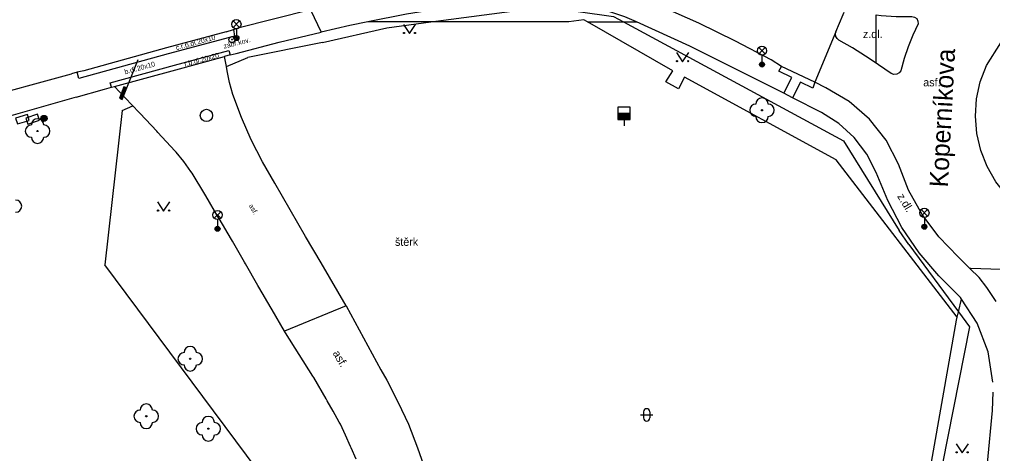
# Model space of a CAD drawing. Extents: x -596229 to -595156, y -1161237 to -1159376.
# Drawn here: x -595951.6 to -595872.5, y -1160056.7 to -1160021.5 of the extents above; entities that cross this region are included whole.
import ezdxf

# ---------------------------------------------------------------- set-up
doc = ezdxf.new("R2010")
doc.units = 0
for name, color, linetype in [('Level 22', 7, 'Continuous'), ('Level 24', 7, 'Continuous'), ('Level 25', 7, 'Continuous'), ('Level 27', 7, 'Continuous'), ('Level 28', 7, 'Continuous'), ('Level 33', 7, 'Continuous'), ('Level 36', 7, 'Continuous'), ('Nazvy ulic', 7, 'Continuous'), ('Specificka linie pasportu komunikaci', 7, 'Continuous'), ('TM - chodniky - VP', 7, 'Continuous'), ('TM - DSPS - pomocna konstrukcni linie', 7, 'Continuous'), ('TM - komunikace - VP', 7, 'Continuous'), ('TM - plot drateny_ kovovy - VP', 7, 'Continuous'), ('TM - pomocna konstrukcni linie', 7, 'Continuous'), ('TM - popis povrchu', 7, 'Continuous'), ('TM - poznamka', 7, 'Continuous'), ('TM - rozhrani mezi zpev. plochami mezi sebou - VP', 7, 'Continuous'), ('TM - vjezd na pozemek', 7, 'Continuous')]:
    doc.layers.add(name, color=color, linetype=linetype)

msp = doc.modelspace()

# ---------------------------------------------------------------- linework, layer by layer
at = {"layer": 'Level 22'}
for centre in [(-595891.27, -1160028.86), (-595950.11, -1160030.55), (-595937.71, -1160049.04), (-595941.28, -1160053.71), (-595936.24, -1160054.72)]:
    msp.add_circle(centre, 0.05, dxfattribs=at)
for centre, start, end in [((-595891.27, -1160028.36), 0, 180), ((-595891.77, -1160028.86), 90, 270), ((-595890.77, -1160028.86), 270, 90), ((-595950.11, -1160030.05), 0, 180), ((-595891.27, -1160029.36), 180, 0), ((-595950.61, -1160030.55), 90, 270), ((-595949.61, -1160030.55), 270, 90), ((-595950.11, -1160031.05), 180, 0), ((-595951.89, -1160036.65), 270, 90), ((-595937.71, -1160048.54), 0, 180), ((-595938.21, -1160049.04), 90, 270), ((-595937.21, -1160049.04), 270, 90), ((-595937.71, -1160049.54), 180, 0), ((-595941.28, -1160053.21), 0, 180), ((-595941.78, -1160053.71), 90, 270), ((-595940.78, -1160053.71), 270, 90), ((-595941.28, -1160054.21), 180, 0), ((-595936.74, -1160054.72), 90, 270), ((-595936.24, -1160054.22), 0, 180), ((-595935.74, -1160054.72), 270, 90), ((-595936.24, -1160055.22), 180, 0)]:
    msp.add_arc(centre, 0.5, start, end, dxfattribs=at)
at = {"layer": 'Level 24'}
for points in [[(-595951.744, -1160029.976), (-595950.789, -1160029.682), (-595950.936, -1160029.204), (-595951.891, -1160029.498)], [(-595950.903, -1160029.978), (-595949.956, -1160029.655), (-595950.117, -1160029.182), (-595951.064, -1160029.505)]]:
    msp.add_lwpolyline(points, close=True, dxfattribs=at)
at = {"layer": 'Level 25'}
for centre, radius in [((-595934.32, -1160023.12), 0.25), ((-595934.32, -1160023.12), 0.0303), ((-595949.59, -1160029.53), 0.25), ((-595949.59, -1160029.53), 0.2), ((-595949.59, -1160029.53), 0.15), ((-595949.59, -1160029.53), 0.1), ((-595949.59, -1160029.53), 0.05)]:
    msp.add_circle(centre, radius, dxfattribs=at)
at = {"layer": 'Level 27'}
msp.add_circle((-595936.39, -1160029.28), 0.5, dxfattribs=at)
at = {"layer": 'Level 28'}
for p, q in [((-595902.97, -1160029.1), (-595901.97, -1160029.1)), ((-595902.97, -1160029.15), (-595901.97, -1160029.15)), ((-595902.97, -1160029.2), (-595901.97, -1160029.2)), ((-595902.97, -1160029.25), (-595901.97, -1160029.25)), ((-595902.97, -1160029.3), (-595901.97, -1160029.3)), ((-595902.97, -1160029.35), (-595901.97, -1160029.35)), ((-595902.97, -1160029.4), (-595901.97, -1160029.4)), ((-595902.97, -1160029.45), (-595901.97, -1160029.45)), ((-595902.97, -1160029.5), (-595901.97, -1160029.5)), ((-595902.97, -1160029.55), (-595901.97, -1160029.55)), ((-595902.47, -1160029.6), (-595902.47, -1160030.13))]:
    msp.add_line(p, q, dxfattribs=at)
msp.add_lwpolyline([(-595902.97, -1160029.6), (-595901.97, -1160029.6), (-595901.97, -1160028.6), (-595902.97, -1160028.6)], close=True, dxfattribs=at)
at = {"layer": 'Level 33'}
for p, q in [((-595934.225, -1160022.14), (-595933.695, -1160021.61)), ((-595934.225, -1160021.61), (-595933.695, -1160022.14)), ((-595933.96, -1160022.25), (-595933.96, -1160023)), ((-595891.535, -1160024.29), (-595891.005, -1160023.76)), ((-595891.535, -1160023.76), (-595891.005, -1160024.29)), ((-595942.861, -1160027.051), (-595941.937, -1160024.727)), ((-595891.27, -1160024.4), (-595891.27, -1160025.15)), ((-595878.345, -1160037.46), (-595877.815, -1160036.93)), ((-595878.345, -1160036.93), (-595877.815, -1160037.46)), ((-595935.755, -1160037.63), (-595935.225, -1160037.1)), ((-595935.755, -1160037.1), (-595935.225, -1160037.63)), ((-595935.49, -1160037.74), (-595935.49, -1160038.49)), ((-595878.08, -1160037.57), (-595878.08, -1160038.32))]:
    msp.add_line(p, q, dxfattribs=at)
for points in [[(-595943.23, -1160027.98), (-595942.861, -1160027.051), (-595943.093, -1160026.958), (-595943.462, -1160027.888)], [(-595943.258, -1160027.915), (-595942.926, -1160027.079), (-595943.065, -1160027.023), (-595943.397, -1160027.86)], [(-595943.286, -1160027.85), (-595942.991, -1160027.107), (-595943.037, -1160027.088), (-595943.332, -1160027.832)]]:
    msp.add_lwpolyline(points, close=True, dxfattribs=at)
for centre, radius in [((-595933.96, -1160021.875), 0.375), ((-595933.96, -1160023), 0.2), ((-595933.96, -1160023), 0.145), ((-595933.96, -1160023), 0.0876), ((-595891.27, -1160024.025), 0.375), ((-595891.27, -1160025.15), 0.2), ((-595891.27, -1160025.15), 0.145), ((-595891.27, -1160025.15), 0.0876), ((-595935.49, -1160037.365), 0.375), ((-595878.08, -1160037.195), 0.375), ((-595935.49, -1160038.49), 0.2), ((-595935.49, -1160038.49), 0.145), ((-595935.49, -1160038.49), 0.0876), ((-595878.08, -1160038.32), 0.2), ((-595878.08, -1160038.32), 0.145), ((-595878.08, -1160038.32), 0.0876)]:
    msp.add_circle(centre, radius, dxfattribs=at)
at = {"layer": 'Level 36'}
for p, q in [((-595901.136, -1160053.596), (-595900.136, -1160053.596)), ((-595900.886, -1160053.346), (-595900.886, -1160053.846)), ((-595900.386, -1160053.346), (-595900.386, -1160053.846))]:
    msp.add_line(p, q, dxfattribs=at)
for points in [[(-595920.4, -1160021.89), (-595919.9, -1160022.64), (-595919.4, -1160021.89)], [(-595898.22, -1160024.18), (-595897.72, -1160024.93), (-595897.22, -1160024.18)], [(-595940.37, -1160036.31), (-595939.87, -1160037.06), (-595939.37, -1160036.31)], [(-595875.51, -1160055.94), (-595875.01, -1160056.69), (-595874.51, -1160055.94)]]:
    msp.add_lwpolyline(points, dxfattribs=at)
for centre in [(-595920.35, -1160022.59), (-595919.451, -1160022.59), (-595898.17, -1160024.88), (-595897.271, -1160024.88), (-595940.32, -1160037.01), (-595939.421, -1160037.01), (-595875.46, -1160056.64), (-595874.561, -1160056.64)]:
    msp.add_circle(centre, 0.05, dxfattribs=at)
for centre, start, end in [((-595900.636, -1160053.346), 0, 180), ((-595900.636, -1160053.846), 180, 0)]:
    msp.add_arc(centre, 0.25, start, end, dxfattribs=at)
at = {"layer": 'Specificka linie pasportu komunikaci'}
for points in [[(-595927.93, -1160020.71), (-595927.07, -1160022.52)], [(-595881.99, -1160025.04), (-595882.01, -1160021.1)], [(-595918.17, -1160021.69), (-595922.55, -1160021.69), (-595923.28, -1160021.69)], [(-595906.95, -1160021.69), (-595918.17, -1160021.69)], [(-595905.45, -1160021.69), (-595905.75, -1160021.52), (-595906.95, -1160021.69)], [(-595875.43, -1160045.67), (-595885.25, -1160032.9), (-595897.56, -1160026.18), (-595898.05, -1160027.13), (-595899.09, -1160026.55), (-595898.52, -1160025.67), (-595905.45, -1160021.69)], [(-595905.45, -1160021.69), (-595902.52, -1160021.69)], [(-595902.52, -1160021.69), (-595901.47, -1160021.69)], [(-595865.37, -1160042.02), (-595874.32, -1160041.7), (-595874.4, -1160041.7)], [(-595925.05, -1160044.75), (-595930.04, -1160046.81)], [(-595875.32, -1160045.22), (-595875.07, -1160044.2)], [(-595880.41, -1160073.89), (-595875.48, -1160045.91), (-595875.43, -1160045.67)], [(-595875.43, -1160045.67), (-595875.32, -1160045.22)]]:
    msp.add_lwpolyline(points, dxfattribs=at)
at = {"layer": 'TM - chodniky - VP'}
for points in [[(-595902.4, -1160021.27), (-595904.45, -1160020.59), (-595906.56, -1160020.11), (-595908.71, -1160019.84), (-595910.87, -1160019.78), (-595915.52, -1160020.34), (-595920.15, -1160021.07), (-595923.28, -1160021.69)], [(-595923.28, -1160021.69), (-595924.74, -1160021.98), (-595927.07, -1160022.52)], [(-595901.47, -1160021.69), (-595902.4, -1160021.27)], [(-595889.49, -1160027.47), (-595897.12, -1160023.65), (-595901.47, -1160021.69)], [(-595934.47, -1160024.37), (-595933.98, -1160024.24), (-595930.49, -1160023.33), (-595927.07, -1160022.52)], [(-595934.47, -1160024.37), (-595934.92, -1160024.51)], [(-595946.97, -1160027.81), (-595944.68, -1160027.16), (-595944.11, -1160026.99)], [(-595944.11, -1160026.99), (-595943.85, -1160026.93)], [(-595888.78, -1160027.85), (-595889.49, -1160027.47)], [(-595946.97, -1160027.81), (-595954.57, -1160029.96)], [(-595875.15, -1160044.07), (-595876.91, -1160042.31), (-595878.51, -1160040.43), (-595879.9, -1160038.38), (-595881.06, -1160036.2), (-595881.99, -1160033.91), (-595882.76, -1160032.42), (-595883.79, -1160031.08), (-595885.03, -1160029.94), (-595886.45, -1160029.04), (-595888.78, -1160027.85)], [(-595875.07, -1160044.2), (-595875.15, -1160044.07)], [(-595872.52, -1160050.94), (-595872.91, -1160048.48), (-595873.8, -1160046.16), (-595875.07, -1160044.2)], [(-595883.96, -1160098.25), (-595883.35, -1160094.65), (-595881.7, -1160085.25), (-595878.18, -1160070.35), (-595872.95, -1160057.51), (-595872.55, -1160053.25), (-595872.5, -1160051.76)]]:
    msp.add_lwpolyline(points, dxfattribs=at)
at = {"layer": 'TM - DSPS - pomocna konstrukcni linie'}
msp.add_lwpolyline([(-595885.26, -1160022.5), (-595886.97, -1160026.58)], dxfattribs=at)
at = {"layer": 'TM - komunikace - VP'}
for points in [[(-595889.69, -1160025.3), (-595890.52, -1160024.77), (-595893.43, -1160023.24), (-595896.4, -1160021.8), (-595899.4, -1160020.46), (-595902.45, -1160019.22)], [(-595873.03, -1160025.23), (-595871.88, -1160023.38), (-595870.34, -1160021.83), (-595868.49, -1160020.68), (-595866.42, -1160019.97), (-595865.37, -1160019.86)], [(-595927.93, -1160020.71), (-595933.83, -1160022.19)], [(-595885.26, -1160022.5), (-595884.67, -1160021.08), (-595884.59, -1160020.89)], [(-595882.01, -1160021.1), (-595881.6, -1160021.16), (-595880.36, -1160021.25), (-595879.11, -1160021.25), (-595878.89, -1160021.29), (-595878.7, -1160021.42), (-595878.6, -1160021.62), (-595878.58, -1160021.84), (-595879.02, -1160022.76), (-595879.4, -1160023.71), (-595879.72, -1160024.67), (-595879.98, -1160025.66), (-595880.13, -1160025.83), (-595880.33, -1160025.94), (-595880.56, -1160025.95), (-595880.77, -1160025.88), (-595881.81, -1160025.16), (-595881.99, -1160025.04)], [(-595934.78, -1160022.49), (-595939.63, -1160023.78), (-595946.34, -1160025.65), (-595946.9, -1160025.77)], [(-595934.78, -1160022.49), (-595934.2, -1160022.3)], [(-595934.2, -1160022.3), (-595933.83, -1160022.19)], [(-595881.99, -1160025.04), (-595882.86, -1160024.46), (-595883.93, -1160023.8), (-595885.02, -1160023.16), (-595885.17, -1160023.04), (-595885.27, -1160022.88), (-595885.3, -1160022.69), (-595885.26, -1160022.5)], [(-595943.85, -1160026.93), (-595938.88, -1160025.57), (-595934.92, -1160024.51)], [(-595934.76, -1160025.32), (-595934.92, -1160024.51)], [(-595955.31, -1160028.08), (-595947.36, -1160025.9)], [(-595946.9, -1160025.77), (-595947.36, -1160025.9)], [(-595925.05, -1160044.75), (-595927.08, -1160041.24), (-595928.36, -1160039.1), (-595930.84, -1160034.78), (-595931.84, -1160033.04), (-595932.76, -1160031.26), (-595933.55, -1160029.46), (-595934.25, -1160027.57), (-595934.53, -1160026.6), (-595934.7, -1160025.65), (-595934.76, -1160025.32)], [(-595886.97, -1160026.58), (-595889.69, -1160025.3)], [(-595865.37, -1160038.71), (-595866.23, -1160038.64), (-595868.14, -1160038.06), (-595869.89, -1160037.09), (-595871.39, -1160035.77), (-595872.27, -1160034.67), (-595872.98, -1160033.44), (-595873.5, -1160032.13), (-595873.82, -1160030.75), (-595873.94, -1160029.34), (-595873.84, -1160027.93), (-595873.54, -1160026.55), (-595873.03, -1160025.23)], [(-595874.4, -1160041.7), (-595875.35, -1160040.76), (-595876.92, -1160039.14), (-595878.27, -1160037.32), (-595879.36, -1160035.34), (-595880.18, -1160033.24), (-595881.19, -1160031.3), (-595882.54, -1160029.58), (-595884.2, -1160028.15), (-595886.09, -1160027.05), (-595886.97, -1160026.58)], [(-595942.37, -1160028.51), (-595943.04, -1160027.8), (-595943.85, -1160026.93)], [(-595930.04, -1160046.81), (-595931.05, -1160045.07), (-595931.13, -1160044.94), (-595932.13, -1160043.22), (-595932.21, -1160043.08), (-595933.21, -1160041.34), (-595933.29, -1160041.21), (-595934.27, -1160039.48), (-595934.35, -1160039.36), (-595935.36, -1160037.64), (-595935.43, -1160037.53), (-595936.45, -1160035.8), (-595936.53, -1160035.68), (-595937.56, -1160033.96), (-595937.65, -1160033.84), (-595938.22, -1160033.02), (-595938.85, -1160032.27), (-595938.96, -1160032.16), (-595940.33, -1160030.68), (-595940.43, -1160030.57), (-595941.77, -1160029.12), (-595941.92, -1160028.98), (-595942.37, -1160028.51)], [(-595872.26, -1160044.4), (-595873, -1160043.25), (-595873.64, -1160042.44), (-595874.4, -1160041.7)], [(-595925.05, -1160044.75), (-595922.22, -1160049.94), (-595921.75, -1160050.78), (-595920.82, -1160052.58), (-595919.99, -1160054.36), (-595919.26, -1160056.26), (-595918.93, -1160057.2), (-595918.6, -1160058.17), (-595917.91, -1160060.11), (-595917.17, -1160061.89), (-595916.16, -1160063.61), (-595915.04, -1160065.29), (-595914.08, -1160066.54)], [(-595929.97, -1160046.93), (-595930.04, -1160046.81)], [(-595924.22, -1160057.19), (-595924.63, -1160056.28), (-595924.68, -1160056.16), (-595925.1, -1160055.24), (-595925.51, -1160054.34), (-595925.61, -1160054.19), (-595926.09, -1160053.3), (-595926.59, -1160052.45), (-595926.66, -1160052.3), (-595927.66, -1160050.57), (-595927.75, -1160050.44), (-595929.97, -1160046.93)]]:
    msp.add_lwpolyline(points, dxfattribs=at)
at = {"layer": 'TM - plot drateny_ kovovy - VP'}
for points in [[(-595918.17, -1160021.69), (-595908.87, -1160020.47), (-595903.33, -1160021.25), (-595902.52, -1160021.69)], [(-595926.98, -1160023.36), (-595921.75, -1160022.16), (-595918.17, -1160021.69)], [(-595902.52, -1160021.69), (-595884.66, -1160031.34), (-595880.12, -1160038.63)], [(-595926.98, -1160023.36), (-595933.02, -1160024.59)], [(-595943.23, -1160028.87), (-595944.65, -1160041.42)], [(-595879.34, -1160039.77), (-595875.32, -1160045.22)], [(-595921.63, -1160072.31), (-595944.65, -1160041.42)], [(-595875.32, -1160045.22), (-595874.42, -1160046.44), (-595881.42, -1160081.93)]]:
    msp.add_lwpolyline(points, dxfattribs=at)
at = {"layer": 'TM - pomocna konstrukcni linie'}
for points in [[(-595934.76, -1160025.32), (-595933.02, -1160024.59)], [(-595943.23, -1160028.87), (-595942.37, -1160028.51)]]:
    msp.add_lwpolyline(points, dxfattribs=at)
at = {"layer": 'TM - rozhrani mezi zpev. plochami mezi sebou - VP'}
for points in [[(-595934.2, -1160022.3), (-595934.11, -1160022.85), (-595939.49, -1160024.29), (-595946.75, -1160026.27), (-595946.9, -1160025.77)], [(-595944.11, -1160026.99), (-595944.21, -1160026.63), (-595939, -1160025.2), (-595934.58, -1160024)], [(-595934.58, -1160024), (-595934.47, -1160024.37)], [(-595889.49, -1160027.47), (-595888.85, -1160026.21), (-595889.89, -1160025.7), (-595889.69, -1160025.3)], [(-595886.97, -1160026.58), (-595887.14, -1160027.08), (-595888.15, -1160026.58), (-595888.78, -1160027.85)]]:
    msp.add_lwpolyline(points, dxfattribs=at)
at = {"layer": 'TM - vjezd na pozemek'}
msp.add_lwpolyline([(-595879.34, -1160039.77), (-595880.12, -1160038.63)], dxfattribs=at)

# ---------------------------------------------------------------- texts
at = {"layer": 'Nazvy ulic'}
msp.add_text('Koperníkova', height=1.5, rotation=86.95943, dxfattribs=at).set_placement((-595876.177, -1160035.146))
at = {"layer": 'TM - popis povrchu'}
for s, height, rotation, p in [('č.r.b.dl.20x10', 0.4, 15.25512, (-595938.83, -1160023.99)), ('r.b.dl.20x20', 0.4, 15.37625, (-595938.13, -1160025.32)), ('b.dl.20x10', 0.4, 15.34813, (-595942.99, -1160025.95)), ('z.dl.', 0.65, 301.12, (-595880.31, -1160035.85)), ('asf.', 0.4, 300.13344, (-595932.97, -1160036.61)), ('asf.', 0.65, 300.13344, (-595926.16, -1160048.59))]:
    msp.add_text(s, height=height, rotation=rotation, dxfattribs=at).set_placement(p)
for s, p in [('z.dl.', (-595883.07, -1160023)), ('asf.', (-595878.17, -1160026.92)), ('štěrk', (-595921.08, -1160039.87))]:
    msp.add_text(s, height=0.65, dxfattribs=at).set_placement(p)
at = {"layer": 'TM - poznamka'}
msp.add_text('zábr.kov.', height=0.4, rotation=14.08193, dxfattribs=at).set_placement((-595934.95, -1160023.86))

doc.saveas('drawing.dxf')
